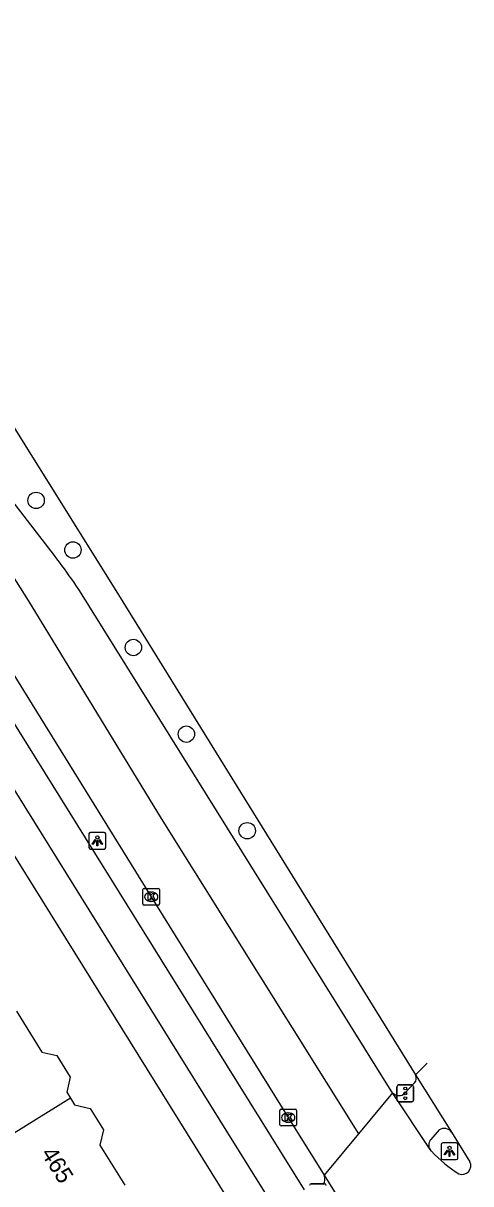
# Model space of a CAD drawing. Extents: x 159280 to 160375, y 384531 to 385872.
# Drawn here: x 159987.8 to 160014.5, y 385322.4 to 385391.6 of the extents above; entities that cross this region are included whole.
import ezdxf

# ---------------------------------------------------------------- set-up
doc = ezdxf.new("R2010")
doc.units = 0
for name, color, linetype in [('IMGEO_Boom', 7, 'Continuous'), ('IMGEO_Fietspad_gesloten', 7, 'Continuous'), ('IMGEO_Kolk', 7, 'Continuous'), ('IMGEO_Lichtpunt', 7, 'Continuous'), ('IMGEO_Pand', 7, 'Continuous'), ('IMGEO_Pand_nummerreeks', 7, 'Continuous'), ('IMGEO_Rijbaan_regionaal_gesloten', 7, 'Continuous'), ('IMGEO_Verkeersregelinstallatiepaal', 7, 'Continuous'), ('IMGEO_Voetpad_open', 7, 'Continuous')]:
    doc.layers.add(name, color=color, linetype=linetype)

msp = doc.modelspace()

# ---------------------------------------------------------------- linework, layer by layer
at = {"layer": 'IMGEO_Boom'}
for centre in [(159988.588, 385363.134), (159990.783, 385360.179), (159994.387, 385354.363), (159997.546, 385349.194), (160001.172, 385343.433)]:
    msp.add_circle(centre, 0.489, dxfattribs=at)
at = {"layer": 'IMGEO_Fietspad_gesloten'}
for points in [[(159929.818, 385438.455), (159930.14, 385437.939), (159930.634, 385437.088), (159960.939, 385388.271), (159985.465, 385348.75), (160000, 385325.415), (160011.363, 385307.173)], [(160004.583, 385322.01), (160000, 385329.385), (159987.121, 385350.11), (159962.7, 385389.463), (159946.337, 385415.819)]]:
    msp.add_lwpolyline(points, dxfattribs=at)
at = {"layer": 'IMGEO_Kolk'}
for p, q in [((159994.948, 385339.067), (159994.948, 385339.919)), ((159995.023, 385339.993), (159995.875, 385339.993)), ((159995.436, 385339.773), (159995.461, 385339.773)), ((159995.949, 385339.919), (159995.949, 385339.067)), ((159995.459, 385339.213), (159995.434, 385339.213)), ((159995.875, 385338.993), (159995.023, 385338.993)), ((160003.115, 385325.898), (160003.115, 385326.75)), ((160003.19, 385326.824), (160004.042, 385326.824)), ((160003.603, 385326.604), (160003.628, 385326.604)), ((160004.116, 385326.75), (160004.116, 385325.898)), ((160003.626, 385326.044), (160003.601, 385326.044)), ((160004.042, 385325.824), (160003.19, 385325.824))]:
    msp.add_line(p, q, dxfattribs=at)
for points in [[(159994.948, 385339.067), (159994.948, 385339.919)], [(159995.023, 385339.993), (159995.875, 385339.993)], [(159995.949, 385339.919), (159995.949, 385339.067)], [(159995.269, 385339.693), (159995.392, 385339.693), (159995.392, 385339.542), (159995.522, 385339.693), (159995.686, 385339.693), (159995.54, 385339.542), (159995.693, 385339.293), (159995.541, 385339.293), (159995.456, 385339.457), (159995.392, 385339.39), (159995.392, 385339.293), (159995.269, 385339.293), (159995.269, 385339.693)], [(159995.875, 385338.993), (159995.023, 385338.993)], [(160003.115, 385325.898), (160003.115, 385326.75)], [(160003.19, 385326.824), (160004.042, 385326.824)], [(160004.116, 385326.75), (160004.116, 385325.898)], [(160003.436, 385326.524), (160003.559, 385326.524), (160003.559, 385326.373), (160003.689, 385326.524), (160003.853, 385326.524), (160003.707, 385326.373), (160003.86, 385326.124), (160003.708, 385326.124), (160003.623, 385326.288), (160003.559, 385326.221), (160003.559, 385326.124), (160003.436, 385326.124), (160003.436, 385326.524)], [(160004.042, 385325.824), (160003.19, 385325.824)]]:
    msp.add_lwpolyline(points, dxfattribs=at)
for centre, start, end in [((159995.025, 385339.917), 91.55205, 178.44795), ((159995.025, 385339.917), 91.55205, 178.44795), ((159995.873, 385339.917), 1.55205, 88.44795), ((159995.873, 385339.917), 1.55205, 88.44795), ((159995.025, 385339.069), 181.55205, 268.44795), ((159995.025, 385339.069), 181.55205, 268.44795), ((159995.873, 385339.069), 271.55205, 358.44795), ((159995.873, 385339.069), 271.55205, 358.44795), ((160003.192, 385326.748), 91.55205, 178.44795), ((160003.192, 385326.748), 91.55205, 178.44795), ((160004.04, 385326.748), 1.55205, 88.44795), ((160004.04, 385326.748), 1.55205, 88.44795), ((160003.192, 385325.9), 181.55205, 268.44795), ((160003.192, 385325.9), 181.55205, 268.44795), ((160004.04, 385325.9), 271.55205, 358.44795), ((160004.04, 385325.9), 271.55205, 358.44795)]:
    msp.add_arc(centre, 0.0765, start, end, dxfattribs=at)
for centre, major_axis, ratio, start_param, end_param in [((159995.435, 385339.493), (-0.387, 0.002), 0.722429, 4.712389, 7.853982), ((159995.46, 385339.493), (-0.39, 0.002), 0.717154, 1.570796, 4.712389), ((160003.602, 385326.324), (-0.387, 0.002), 0.722429, 4.712389, 7.853982), ((160003.627, 385326.324), (-0.39, 0.002), 0.717154, 1.570796, 4.712389)]:
    msp.add_ellipse(centre, major_axis=major_axis, ratio=ratio, start_param=start_param, end_param=end_param, dxfattribs=at)
at = {"layer": 'IMGEO_Lichtpunt'}
for p, q in [((159991.74, 385343.239), (159991.74, 385342.432)), ((159991.74, 385343.239), (159991.74, 385342.432)), ((159992.642, 385343.334), (159991.834, 385343.334)), ((159992.642, 385343.334), (159991.834, 385343.334)), ((159992.736, 385342.432), (159992.736, 385343.239)), ((159992.736, 385342.432), (159992.736, 385343.239)), ((159991.834, 385342.338), (159992.642, 385342.338)), ((159991.834, 385342.338), (159992.642, 385342.338)), ((160012.736, 385324.717), (160012.736, 385323.91)), ((160012.736, 385324.717), (160012.736, 385323.91)), ((160013.638, 385324.812), (160012.83, 385324.812)), ((160013.638, 385324.812), (160012.83, 385324.812)), ((160013.732, 385323.91), (160013.732, 385324.717)), ((160013.732, 385323.91), (160013.732, 385324.717)), ((160012.83, 385323.816), (160013.638, 385323.816)), ((160012.83, 385323.816), (160013.638, 385323.816))]:
    msp.add_line(p, q, dxfattribs=at)
for points in [[(159992.114, 385342.903), (159992.153, 385342.875), (159991.965, 385342.613), (159991.927, 385342.64), (159992.114, 385342.903)], [(159992.216, 385342.855), (159992.263, 385342.855), (159992.263, 385342.533), (159992.216, 385342.533), (159992.216, 385342.855)], [(159992.326, 385342.875), (159992.364, 385342.902), (159992.551, 385342.64), (159992.512, 385342.612), (159992.326, 385342.875)], [(160013.11, 385324.381), (160013.149, 385324.353), (160012.961, 385324.091), (160012.923, 385324.118), (160013.11, 385324.381)], [(160013.212, 385324.333), (160013.259, 385324.333), (160013.259, 385324.011), (160013.212, 385324.011), (160013.212, 385324.333)], [(160013.322, 385324.353), (160013.36, 385324.38), (160013.547, 385324.118), (160013.508, 385324.09), (160013.322, 385324.353)]]:
    msp.add_lwpolyline(points, dxfattribs=at)
for centre in [(159992.239, 385343.037), (160013.235, 385324.515)]:
    msp.add_circle(centre, 0.0994, dxfattribs=at)
for centre, start, end in [((159991.834, 385343.239), 90, 180), ((159991.834, 385343.239), 90, 180), ((159992.642, 385343.239), 0, 90), ((159992.642, 385343.239), 0, 90), ((159991.834, 385342.432), 180, 270), ((159991.834, 385342.432), 180, 270), ((159992.642, 385342.432), 270, 0), ((159992.642, 385342.432), 270, 360), ((160012.83, 385324.717), 90, 180), ((160012.83, 385324.717), 90, 180), ((160013.638, 385324.717), 0, 90), ((160013.638, 385324.717), 0, 90), ((160012.83, 385323.91), 180, 270), ((160012.83, 385323.91), 180, 270), ((160013.638, 385323.91), 270, 0), ((160013.638, 385323.91), 270, 360)]:
    msp.add_arc(centre, 0.0946, start, end, dxfattribs=at)
at = {"layer": 'IMGEO_Pand'}
for points in [[(159987.411, 385332.676), (159988.935, 385330.227), (159989.821, 385330.021), (159990.624, 385328.731), (159990.414, 385327.83), (159990.632, 385327.48)], [(159990.632, 385327.48), (159984.322, 385323.562), (159984.004, 385323.364)], [(159990.632, 385327.48), (159990.881, 385327.081), (159991.807, 385326.865), (159992.603, 385325.586), (159992.39, 385324.671), (159993.869, 385322.295)]]:
    msp.add_lwpolyline(points, dxfattribs=at)
at = {"layer": 'IMGEO_Rijbaan_regionaal_gesloten'}
for points in [[(159954.091, 385420.622), (159993.49, 385357.499), (160000, 385346.98), (160011.209, 385328.87)], [(159947.369, 385416.398), (159953.498, 385406.49), (159963.78, 385389.909), (159968.142, 385382.892), (159973.143, 385375.393), (159974.865, 385372.649), (159985.176, 385356.075), (159995.45, 385339.493), (160000, 385332.161), (160003.618, 385326.324), (160005.759, 385322.892)], [(159971.299, 385383.674), (159981.373, 385367.798), (159988.116, 385357.171), (159996.045, 385344.168), (160007.801, 385325.346)], [(159989.678, 385359.85), (159971.299, 385383.674)], [(160009.842, 385327.8), (160009.761, 385327.922), (160000, 385343.586), (159991.924, 385356.546)], [(160011.909, 385329.563), (160011.209, 385328.87)], [(160011.209, 385328.87), (160013.36, 385325.445)], [(160009.842, 385327.8), (160007.801, 385325.346)], [(160012.072, 385324.411), (160009.842, 385327.8)], [(160007.801, 385325.346), (160005.759, 385322.892)], [(160013.36, 385325.445), (160014.445, 385323.683)], [(160012.156, 385324.314), (160012.072, 385324.411)], [(160005.759, 385322.892), (160007.867, 385319.494)]]:
    msp.add_lwpolyline(points, dxfattribs=at)
for centre, radius, start, end in [((159963.538, 385339.665), 33.027, 30.7396, 37.67472), ((160018.67, 385330.539), 9.01, 223.69977, 237.16817), ((160013.981, 385323.449), 0.52, 247.83766, 26.74356)]:
    msp.add_arc(centre, radius, start, end, dxfattribs=at)
at = {"layer": 'IMGEO_Verkeersregelinstallatiepaal'}
for p, q in [((160010.1, 385327.366), (160010.1, 385328.166)), ((160010.1, 385328.166), (160010.1, 385327.366)), ((160010.2, 385328.266), (160010.99, 385328.266)), ((160010.99, 385328.266), (160010.2, 385328.266)), ((160011.09, 385328.166), (160011.09, 385327.366)), ((160011.09, 385327.366), (160011.09, 385328.166)), ((160010.99, 385327.266), (160010.2, 385327.266)), ((160010.2, 385327.266), (160010.99, 385327.266)), ((160004.995, 385322.374), (160005.785, 385322.374)), ((160005.785, 385322.374), (160004.995, 385322.374))]:
    msp.add_line(p, q, dxfattribs=at)
for centre in [(160010.595, 385328.056), (160010.595, 385327.766), (160010.595, 385327.476)]:
    msp.add_circle(centre, 0.085, dxfattribs=at)
for centre, start, end in [((160010.2, 385328.166), 90, 180), ((160010.2, 385328.166), 90, 180), ((160010.99, 385328.166), 0, 90), ((160010.99, 385328.166), 360, 90), ((160010.2, 385327.366), 180, 270), ((160010.2, 385327.366), 180, 270), ((160010.99, 385327.366), 270, 0), ((160010.99, 385327.366), 270, 0), ((160004.995, 385322.274), 90, 180), ((160004.995, 385322.274), 90, 180), ((160005.785, 385322.274), 0, 90), ((160005.785, 385322.274), 360, 90)]:
    msp.add_arc(centre, 0.1, start, end, dxfattribs=at)
at = {"layer": 'IMGEO_Voetpad_open'}
for points in [[(160007.92, 385308.778), (160000, 385321.508), (159985.572, 385344.698), (159981.581, 385351.128)], [(160010.577, 385327.78), (160011.148, 385328.395)], [(160012.617, 385325.582), (160012.117, 385325.022)]]:
    msp.add_lwpolyline(points, dxfattribs=at)
for centre, radius, start, end in [((160010.82, 385328.679), 0.434, 319.15513, 26.20901), ((160010.219, 385328.138), 0.507, 221.91104, 314.97159), ((160012.92, 385325.144), 0.533, 34.38909, 124.71633), ((160012.509, 385324.686), 0.516, 139.36615, 212.20942), ((160005.285, 385322.662), 0.527, 320.60256, 25.84811)]:
    msp.add_arc(centre, radius, start, end, dxfattribs=at)

# ---------------------------------------------------------------- texts
at = {"layer": 'IMGEO_Pand_nummerreeks'}
msp.add_text('465', height=1, rotation=301.91346, dxfattribs=at).set_placement((159988.847, 385324.189))

doc.saveas('drawing.dxf')
